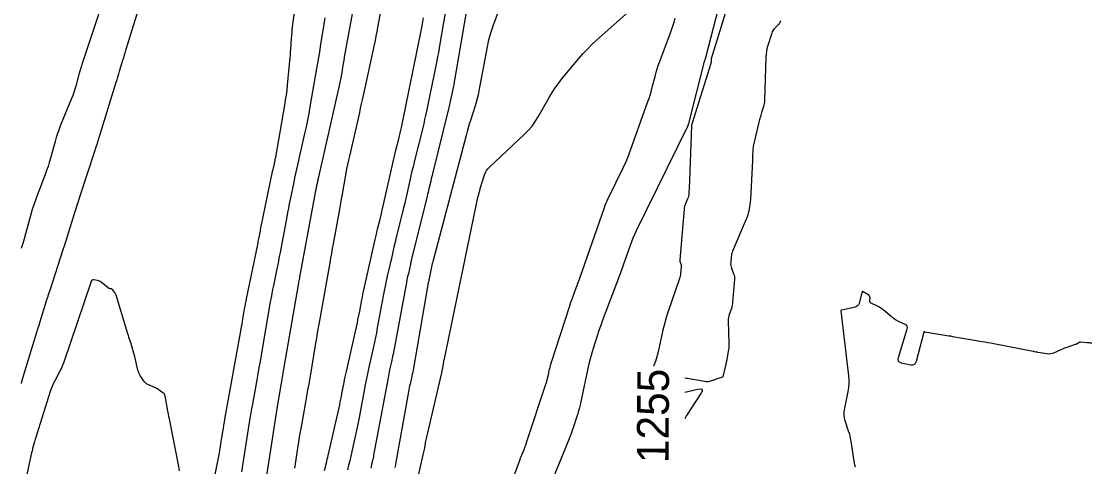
# Model space of a CAD drawing. Extents: x 658976 to 668721, y 639543 to 647196.
# Drawn here: x 662550.1 to 662752.2, y 643157 to 643241.2 of the extents above; entities that cross this region are included whole.
import ezdxf

# ---------------------------------------------------------------- set-up
doc = ezdxf.new("R2010")
doc.units = 0
for name, color, linetype in [('Ex_Contour Labels', 7, 'Continuous'), ('Ex_Major Contours', 7, 'Continuous'), ('Ex_Minor Contours', 7, 'Continuous')]:
    doc.layers.add(name, color=color, linetype=linetype)

msp = doc.modelspace()

# ---------------------------------------------------------------- linework, layer by layer
at = {"layer": 'Ex_Major Contours'}
for points in [[(662595.85, 643151.6), (662598.32, 643167.57), (662598.33, 643167.64), (662598.35, 643167.71), (662598.36, 643167.78), (662598.37, 643167.85), (662598.42, 643168.12), (662598.43, 643168.19), (662598.44, 643168.26), (662598.45, 643168.32), (662598.46, 643168.39), (662599.21, 643172.81), (662599.33, 643173.56), (662599.46, 643174.32), (662599.59, 643175.08), (662599.72, 643175.84), (662602.41, 643191.39), (662602.44, 643191.51), (662602.46, 643191.63), (662602.48, 643191.75), (662602.51, 643191.87), (662602.6, 643192.35), (662602.63, 643192.47), (662602.65, 643192.59), (662602.68, 643192.71), (662602.7, 643192.83), (662605.85, 643209.84), (662605.89, 643210.02), (662605.92, 643210.2), (662605.96, 643210.38), (662606, 643210.57), (662606.15, 643211.29), (662606.18, 643211.47), (662606.22, 643211.65), (662606.26, 643211.83), (662606.3, 643212.01), (662610.24, 643229.3), (662610.31, 643229.6), (662610.37, 643229.9), (662610.43, 643230.2), (662610.48, 643230.5), (662610.72, 643231.88), (662610.76, 643232.09), (662610.79, 643232.31), (662610.83, 643232.52), (662610.86, 643232.73), (662610.99, 643233.58), (662611.03, 643233.79), (662611.06, 643234), (662611.1, 643234.21), (662611.13, 643234.42), (662614, 643250.17)], [(662630.64, 643245.75), (662629.14, 643236.91), (662629, 643236.1), (662628.85, 643235.3), (662628.7, 643234.5), (662628.54, 643233.7), (662626.59, 643224.17), (662626.43, 643223.39), (662626.25, 643222.6), (662626.07, 643221.82), (662625.88, 643221.03), (662624.47, 643215.4), (662624.26, 643214.55), (662624.06, 643213.69), (662623.86, 643212.83), (662623.66, 643211.97), (662622.88, 643208.52), (662622.69, 643207.66), (662622.49, 643206.8), (662622.28, 643205.95), (662622.07, 643205.09), (662620.9, 643200.36), (662620.67, 643199.44), (662620.45, 643198.52), (662620.23, 643197.6), (662620.03, 643196.68), (662619.2, 643192.99), (662618.99, 643192.06), (662618.8, 643191.14), (662618.61, 643190.21), (662618.43, 643189.28), (662617.3, 643183.22), (662617.13, 643182.32), (662616.95, 643181.42), (662616.76, 643180.52), (662616.56, 643179.63), (662615.75, 643176.06), (662615.56, 643175.16), (662615.37, 643174.26), (662615.19, 643173.37), (662615.02, 643172.47), (662613.8, 643165.9), (662613.63, 643165.03), (662613.46, 643164.16), (662613.28, 643163.3), (662613.08, 643162.44), (662612.3, 643159), (662612.11, 643158.14), (662611.9, 643157.28), (662611.69, 643156.42)], [(662649.6, 643152.52), (662653.59, 643162.31), (662653.8, 643162.83), (662654, 643163.36), (662654.19, 643163.88), (662654.37, 643164.41), (662655.07, 643166.54), (662655.24, 643167.08), (662655.39, 643167.62), (662655.53, 643168.16), (662655.66, 643168.71), (662657.41, 643176.78), (662657.57, 643177.44), (662657.74, 643178.1), (662657.92, 643178.75), (662658.12, 643179.4), (662658.96, 643182), (662659.17, 643182.64), (662659.39, 643183.29), (662659.62, 643183.93), (662659.85, 643184.57), (662663.09, 643193.2), (662663.35, 643193.91), (662663.61, 643194.61), (662663.86, 643195.32), (662664.11, 643196.03), (662665.11, 643198.87), (662665.36, 643199.58), (662665.64, 643200.28), (662665.94, 643200.97), (662666.26, 643201.65), (662675.95, 643221.38), (662675.97, 643221.42), (662675.99, 643221.46), (662676, 643221.51), (662676.02, 643221.55), (662676.08, 643221.72), (662676.09, 643221.76), (662676.11, 643221.8), (662676.12, 643221.85), (662676.13, 643221.89), (662679.12, 643233.6), (662679.13, 643233.66), (662679.15, 643233.72), (662679.17, 643233.78), (662679.19, 643233.84), (662679.28, 643234.07), (662679.3, 643234.13), (662679.32, 643234.19), (662679.34, 643234.25), (662679.35, 643234.31), (662682.32, 643245.85)], [(662683.84, 643245.37), (662680.38, 643234.05), (662680.36, 643233.98), (662680.35, 643233.91), (662680.34, 643233.84), (662680.34, 643233.77), (662680.33, 643233.48), (662680.32, 643233.41), (662680.31, 643233.34), (662680.3, 643233.27), (662680.28, 643233.2), (662676.69, 643221.74), (662676.68, 643221.72), (662676.68, 643221.7), (662676.67, 643221.68), (662676.67, 643221.66), (662676.65, 643221.58), (662676.64, 643221.56), (662676.64, 643221.53), (662676.64, 643221.51), (662676.64, 643221.49), (662676.26, 643211.11), (662676.25, 643210.82), (662676.24, 643210.52), (662676.23, 643210.22), (662676.21, 643209.92), (662676.15, 643208.66), (662676.13, 643208.4), (662676.08, 643208.14), (662676.01, 643207.89), (662675.92, 643207.65), (662675.5, 643206.67), (662675.4, 643206.43), (662675.33, 643206.18), (662675.28, 643205.92), (662675.25, 643205.66), (662674.44, 643196.07), (662674.44, 643195.97), (662674.45, 643195.87), (662674.47, 643195.76), (662674.5, 643195.67), (662674.65, 643195.27), (662674.68, 643195.17), (662674.7, 643195.07), (662674.71, 643194.97), (662674.71, 643194.86), (662674.6, 643193.54), (662674.57, 643193.29), (662674.53, 643193.04), (662674.47, 643192.79), (662674.39, 643192.54), (662672.25, 643186.32), (662671.94, 643185.39), (662671.66, 643184.46), (662671.41, 643183.52), (662671.19, 643182.57), (662670.34, 643178.69), (662670.11, 643177.78), (662669.82, 643176.89), (662669.49, 643176.01), (662669.49, 643176.01)]]:
    msp.add_lwpolyline(points, dxfattribs=at)
at = {"layer": 'Ex_Minor Contours'}
for points in [[(662568.03, 643252.64), (662561.75, 643233.77), (662561.55, 643233.18), (662561.37, 643232.58), (662561.19, 643231.97), (662561.02, 643231.37), (662560.36, 643228.94), (662560.18, 643228.33), (662559.99, 643227.74), (662559.78, 643227.14), (662559.55, 643226.56), (662557.51, 643221.53), (662557.21, 643220.77), (662556.94, 643220), (662556.69, 643219.22), (662556.46, 643218.44), (662555.6, 643215.29), (662555.37, 643214.51), (662555.13, 643213.73), (662554.86, 643212.96), (662554.58, 643212.2), (662553.07, 643208.28), (662552.74, 643207.38), (662552.44, 643206.48), (662552.15, 643205.58), (662551.89, 643204.66), (662550.87, 643200.99), (662550.61, 643200.07), (662550.34, 643199.16), (662550.04, 643198.26)], [(662584.93, 643146.56), (662587.37, 643159.01), (662587.48, 643159.58), (662587.59, 643160.17), (662587.69, 643160.75), (662587.78, 643161.33), (662588.15, 643163.66), (662588.24, 643164.24), (662588.34, 643164.83), (662588.44, 643165.41), (662588.54, 643165.99), (662591.59, 643183.01), (662591.68, 643183.49), (662591.76, 643183.97), (662591.85, 643184.44), (662591.93, 643184.92), (662592.26, 643186.83), (662592.34, 643187.31), (662592.43, 643187.79), (662592.53, 643188.27), (662592.62, 643188.74), (662594.67, 643198.67), (662594.73, 643198.96), (662594.79, 643199.25), (662594.84, 643199.53), (662594.89, 643199.82), (662595.11, 643200.97), (662595.16, 643201.25), (662595.22, 643201.54), (662595.27, 643201.82), (662595.33, 643202.11), (662597.54, 643212.78), (662597.59, 643213.01), (662597.64, 643213.24), (662597.69, 643213.47), (662597.74, 643213.69), (662597.95, 643214.61), (662598, 643214.83), (662598.05, 643215.06), (662598.09, 643215.29), (662598.13, 643215.52), (662599.85, 643225.31), (662600, 643226.25), (662600.14, 643227.19), (662600.26, 643228.14), (662600.36, 643229.09), (662600.8, 643233.73), (662600.85, 643234.26), (662600.89, 643234.79), (662600.93, 643235.32), (662600.97, 643235.85), (662601.11, 643237.98), (662601.15, 643238.51), (662601.2, 643239.04), (662601.26, 643239.57), (662601.32, 643240.1), (662602.35, 643248.07)], [(662618.77, 643247.77), (662617.37, 643240), (662617.22, 643239.18), (662617.06, 643238.36), (662616.89, 643237.55), (662616.72, 643236.74), (662614.62, 643227.13), (662614.45, 643226.34), (662614.27, 643225.55), (662614.09, 643224.76), (662613.92, 643223.97), (662612.03, 643215.7), (662611.85, 643214.9), (662611.68, 643214.1), (662611.52, 643213.29), (662611.37, 643212.48), (662610.8, 643209.24), (662610.65, 643208.43), (662610.51, 643207.62), (662610.36, 643206.81), (662610.22, 643206), (662608.96, 643199.11), (662608.8, 643198.21), (662608.64, 643197.32), (662608.48, 643196.42), (662608.32, 643195.53), (662606.33, 643184.26), (662606.15, 643183.28), (662605.98, 643182.29), (662605.81, 643181.31), (662605.65, 643180.32), (662604.54, 643173.71), (662604.35, 643172.58), (662604.15, 643171.46), (662603.96, 643170.34), (662603.76, 643169.22), (662602.86, 643164.13), (662602.71, 643163.31), (662602.57, 643162.5), (662602.44, 643161.68), (662602.31, 643160.86), (662601.8, 643157.57), (662601.67, 643156.75)], [(662634.84, 643247.37), (662631.9, 643230.06), (662631.85, 643229.79), (662631.8, 643229.51), (662631.75, 643229.24), (662631.69, 643228.96), (662631.02, 643225.69), (662630.97, 643225.42), (662630.91, 643225.15), (662630.84, 643224.89), (662630.78, 643224.62), (662627.72, 643212.37), (662627.64, 643212.02), (662627.55, 643211.67), (662627.47, 643211.31), (662627.39, 643210.96), (662627.07, 643209.54), (662626.99, 643209.19), (662626.91, 643208.83), (662626.82, 643208.48), (662626.73, 643208.13), (662623.96, 643196.99), (662623.86, 643196.56), (662623.76, 643196.13), (662623.66, 643195.7), (662623.56, 643195.26), (662623.17, 643193.54), (662623.08, 643193.11), (662622.98, 643192.67), (662622.9, 643192.24), (662622.81, 643191.81), (662620.28, 643178.28), (662620.21, 643177.91), (662620.14, 643177.54), (662620.06, 643177.16), (662619.98, 643176.79), (662619.64, 643175.3), (662619.56, 643174.93), (662619.48, 643174.56), (662619.41, 643174.19), (662619.33, 643173.81), (662616.62, 643159.19), (662616.56, 643158.88), (662616.5, 643158.57), (662616.43, 643158.27), (662616.37, 643157.96), (662616.09, 643156.75)], [(662572.98, 643246.04), (662569.83, 643235.87), (662569.67, 643235.34), (662569.51, 643234.82), (662569.35, 643234.3), (662569.19, 643233.77), (662568.57, 643231.68), (662568.41, 643231.16), (662568.25, 643230.63), (662568.09, 643230.11), (662567.93, 643229.59), (662564.74, 643219.18), (662564.54, 643218.53), (662564.33, 643217.87), (662564.12, 643217.22), (662563.91, 643216.57), (662561.07, 643207.93), (662560.82, 643207.14), (662560.56, 643206.35), (662560.31, 643205.56), (662560.07, 643204.76), (662559.01, 643201.34), (662558.75, 643200.5), (662558.49, 643199.67), (662558.22, 643198.84), (662557.95, 643198.01), (662555.44, 643190.33), (662555.23, 643189.66), (662555.01, 643189), (662554.8, 643188.34), (662554.6, 643187.67), (662553.77, 643185.01), (662553.56, 643184.35), (662553.36, 643183.68), (662553.16, 643183.02), (662552.95, 643182.35), (662550.2, 643173.3), (662550.03, 643172.74)], [(662640.83, 643244.88), (662639.15, 643240.28), (662638.81, 643239.31), (662638.52, 643238.33), (662638.27, 643237.34), (662638.07, 643236.34), (662636.51, 643228.01), (662636.37, 643227.3), (662636.2, 643226.59), (662636.01, 643225.89), (662635.79, 643225.19), (662634.89, 643222.42), (662634.67, 643221.72), (662634.46, 643221.03), (662634.26, 643220.32), (662634.07, 643219.62), (662627.83, 643195.98), (662627.77, 643195.77), (662627.72, 643195.55), (662627.67, 643195.34), (662627.62, 643195.12), (662627.1, 643192.58), (662627.05, 643192.38), (662627.01, 643192.17), (662626.98, 643191.96), (662626.94, 643191.75), (662624.14, 643175.62), (662624.08, 643175.24), (662624, 643174.87), (662623.92, 643174.49), (662623.84, 643174.12), (662623.49, 643172.63), (662623.41, 643172.26), (662623.33, 643171.88), (662623.26, 643171.51), (662623.19, 643171.13), (662620.83, 643157.88), (662620.73, 643157.36), (662620.63, 643156.84)], [(662623.17, 643146.97), (662625.99, 643159.22), (662626.05, 643159.48), (662626.1, 643159.74), (662626.15, 643160.01), (662626.2, 643160.27), (662626.39, 643161.32), (662626.44, 643161.58), (662626.49, 643161.84), (662626.54, 643162.1), (662626.6, 643162.36), (662629.48, 643174.76), (662629.53, 643174.98), (662629.58, 643175.2), (662629.62, 643175.42), (662629.66, 643175.64), (662629.81, 643176.53), (662629.85, 643176.75), (662629.9, 643176.97), (662629.94, 643177.19), (662629.98, 643177.41), (662636.31, 643207.89), (662636.34, 643208), (662636.36, 643208.11), (662636.39, 643208.21), (662636.41, 643208.32), (662636.71, 643209.45), (662636.74, 643209.53), (662636.76, 643209.62), (662636.78, 643209.7), (662636.81, 643209.78), (662637.58, 643212.16), (662637.74, 643212.57), (662637.95, 643212.95), (662638.2, 643213.29), (662638.5, 643213.61), (662645.11, 643219.82), (662645.85, 643220.57), (662646.53, 643221.36), (662647.14, 643222.21), (662647.7, 643223.11), (662649.78, 643226.8), (662650.32, 643227.7), (662650.9, 643228.58), (662651.52, 643229.44), (662652.18, 643230.27), (662655.4, 643234.16), (662656.18, 643235.06), (662657, 643235.93), (662657.84, 643236.77), (662658.72, 643237.58), (662665.82, 643243.89)], [(662591.73, 643156.05), (662593, 643164.17), (662593.19, 643165.33), (662593.38, 643166.49), (662593.57, 643167.65), (662593.78, 643168.8), (662594.61, 643173.43), (662594.81, 643174.58), (662595.02, 643175.74), (662595.22, 643176.9), (662595.42, 643178.05), (662597.17, 643188.15), (662597.31, 643188.93), (662597.45, 643189.71), (662597.6, 643190.49), (662597.76, 643191.26), (662598.4, 643194.37), (662598.56, 643195.14), (662598.71, 643195.92), (662598.86, 643196.7), (662599.01, 643197.48), (662600.26, 643204.22), (662600.42, 643205.05), (662600.58, 643205.87), (662600.74, 643206.69), (662600.91, 643207.51), (662601.59, 643210.8), (662601.76, 643211.62), (662601.94, 643212.44), (662602.12, 643213.26), (662602.3, 643214.08), (662603.64, 643219.97), (662603.92, 643221.23), (662604.18, 643222.49), (662604.43, 643223.75), (662604.66, 643225.01), (662605.92, 643232.25), (662606.1, 643233.29), (662606.28, 643234.33), (662606.45, 643235.37), (662606.61, 643236.42), (662607.31, 643241.01), (662607.45, 643241.84)], [(662607.34, 643156.3), (662607.7, 643157.71), (662607.78, 643158.06), (662607.87, 643158.42), (662607.95, 643158.77), (662608.04, 643159.12), (662610.21, 643168.7), (662610.32, 643169.22), (662610.43, 643169.75), (662610.54, 643170.28), (662610.64, 643170.81), (662611.03, 643172.92), (662611.13, 643173.45), (662611.24, 643173.97), (662611.35, 643174.5), (662611.47, 643175.02), (662613.54, 643184.23), (662613.66, 643184.77), (662613.77, 643185.3), (662613.88, 643185.84), (662613.98, 643186.38), (662614.39, 643188.53), (662614.49, 643189.07), (662614.6, 643189.6), (662614.71, 643190.14), (662614.83, 643190.67), (662616.91, 643199.95), (662617.02, 643200.43), (662617.13, 643200.92), (662617.25, 643201.4), (662617.37, 643201.88), (662617.85, 643203.81), (662617.96, 643204.29), (662618.08, 643204.77), (662618.19, 643205.26), (662618.3, 643205.74), (662620.3, 643214.62), (662620.43, 643215.17), (662620.55, 643215.71), (662620.68, 643216.25), (662620.82, 643216.79), (662621.36, 643218.96), (662621.49, 643219.5), (662621.61, 643220.04), (662621.74, 643220.59), (662621.85, 643221.13), (662625.64, 643239.68), (662625.78, 643240.39), (662625.91, 643241.09), (662626.04, 643241.8)], [(662636.97, 643138.53), (662644.16, 643158.08), (662644.27, 643158.37), (662644.38, 643158.66), (662644.49, 643158.95), (662644.61, 643159.24), (662645.08, 643160.39), (662645.19, 643160.67), (662645.3, 643160.96), (662645.41, 643161.25), (662645.51, 643161.55), (662649.2, 643172.78), (662649.31, 643173.11), (662649.4, 643173.43), (662649.48, 643173.76), (662649.56, 643174.09), (662649.85, 643175.42), (662649.93, 643175.75), (662650.01, 643176.08), (662650.1, 643176.41), (662650.2, 643176.73), (662653.58, 643187.2), (662653.73, 643187.66), (662653.88, 643188.11), (662654.04, 643188.56), (662654.21, 643189.01), (662654.88, 643190.8), (662655.05, 643191.25), (662655.21, 643191.7), (662655.37, 643192.15), (662655.53, 643192.61), (662660.19, 643205.96), (662660.35, 643206.4), (662660.52, 643206.84), (662660.71, 643207.26), (662660.91, 643207.68), (662663.81, 643213.6), (662664.08, 643214.17), (662664.34, 643214.75), (662664.57, 643215.34), (662664.8, 643215.93), (662668.42, 643225.99), (662668.63, 643226.6), (662668.83, 643227.22), (662669.01, 643227.84), (662669.18, 643228.46), (662669.82, 643230.97), (662669.99, 643231.59), (662670.17, 643232.21), (662670.37, 643232.82), (662670.59, 643233.43), (662672.62, 643238.8), (662672.89, 643239.54), (662673.13, 643240.28), (662673.36, 643241.02), (662673.56, 643241.78)], [(662693.47, 643241.28), (662693.38, 643241.05), (662693.27, 643240.84), (662693.13, 643240.64), (662692.97, 643240.46), (662692.28, 643239.76), (662692.12, 643239.58), (662691.99, 643239.38), (662691.88, 643239.17), (662691.79, 643238.94), (662691.03, 643236.44), (662690.9, 643235.95), (662690.79, 643235.44), (662690.73, 643234.94), (662690.69, 643234.42), (662690.43, 643226.21), (662690.41, 643225.92), (662690.37, 643225.64), (662690.31, 643225.36), (662690.23, 643225.08), (662689.89, 643223.97), (662689.8, 643223.69), (662689.72, 643223.41), (662689.65, 643223.13), (662689.58, 643222.85), (662688.37, 643217.84), (662688.31, 643217.59), (662688.27, 643217.34), (662688.24, 643217.09), (662688.23, 643216.84), (662688.19, 643215.83), (662688.18, 643215.58), (662688.17, 643215.33), (662688.16, 643215.08), (662688.15, 643214.83), (662687.8, 643207.58), (662687.69, 643206.48), (662687.5, 643205.41), (662687.2, 643204.36), (662686.81, 643203.33), (662684.4, 643197.73), (662684.31, 643197.48), (662684.23, 643197.22), (662684.18, 643196.95), (662684.14, 643196.68), (662684.05, 643195.59), (662684.04, 643195.32), (662684.06, 643195.05), (662684.12, 643194.79), (662684.2, 643194.53), (662684.61, 643193.47), (662684.69, 643193.2), (662684.75, 643192.93), (662684.77, 643192.66), (662684.76, 643192.38), (662684.42, 643188.09), (662684.38, 643187.8), (662684.33, 643187.5), (662684.26, 643187.21), (662684.17, 643186.92), (662683.78, 643185.78), (662683.69, 643185.5), (662683.63, 643185.21), (662683.6, 643184.91), (662683.59, 643184.61), (662683.69, 643180.29), (662683.69, 643179.9), (662683.67, 643179.52), (662683.63, 643179.14), (662683.57, 643178.76), (662683.18, 643176.66), (662683.16, 643176.57), (662683.15, 643176.49), (662683.13, 643176.4), (662683.11, 643176.32), (662683.04, 643175.98), (662683.03, 643175.89), (662683.01, 643175.81), (662682.99, 643175.73), (662682.97, 643175.64), (662682.62, 643174.26), (662682.61, 643174.23), (662682.6, 643174.2), (662682.6, 643174.17), (662682.59, 643174.14), (662682.56, 643174.02), (662682.55, 643174), (662682.53, 643173.97), (662682.51, 643173.96), (662682.49, 643173.94), (662681.14, 643173.46), (662681, 643173.41), (662680.86, 643173.37), (662680.72, 643173.32), (662680.58, 643173.27), (662680.02, 643173.09), (662679.88, 643173.05), (662679.74, 643173.04), (662679.59, 643173.03), (662679.45, 643173.05), (662675.45, 643173.74), (662675.39, 643173.74)], [(662579.97, 643156.21), (662579.84, 643157.04), (662578.04, 643166.04), (662577.95, 643166.51), (662577.86, 643166.98), (662577.77, 643167.45), (662577.68, 643167.92), (662577.24, 643170.33), (662577.19, 643170.52), (662577.1, 643170.7), (662576.98, 643170.85), (662576.82, 643170.98), (662576.14, 643171.46), (662575.97, 643171.58), (662575.79, 643171.69), (662575.61, 643171.79), (662575.43, 643171.88), (662573.99, 643172.55), (662573.75, 643172.69), (662573.53, 643172.86), (662573.34, 643173.05), (662573.17, 643173.28), (662572.55, 643174.24), (662572.4, 643174.48), (662572.28, 643174.74), (662572.18, 643175), (662572.11, 643175.27), (662571.44, 643178.06), (662571.35, 643178.4), (662571.26, 643178.74), (662571.16, 643179.08), (662571.06, 643179.42), (662570.62, 643180.76), (662570.51, 643181.1), (662570.4, 643181.43), (662570.3, 643181.77), (662570.19, 643182.11), (662567.99, 643189.43), (662567.94, 643189.56), (662567.89, 643189.68), (662567.82, 643189.8), (662567.74, 643189.92), (662567.32, 643190.46), (662567.27, 643190.52), (662567.22, 643190.56), (662567.16, 643190.59), (662567.09, 643190.6), (662566.8, 643190.64), (662566.73, 643190.66), (662566.66, 643190.68), (662566.6, 643190.71), (662566.54, 643190.75), (662565.14, 643191.88), (662564.99, 643191.99), (662564.83, 643192.07), (662564.67, 643192.14), (662564.49, 643192.18), (662563.77, 643192.31), (662563.6, 643192.31), (662563.46, 643192.27), (662563.36, 643192.17), (662563.29, 643192.02), (662558.12, 643176.77), (662557.95, 643176.29), (662557.76, 643175.82), (662557.54, 643175.36), (662557.31, 643174.9), (662556.34, 643173.11), (662556.11, 643172.66), (662555.9, 643172.19), (662555.72, 643171.72), (662555.55, 643171.24), (662552.7, 643162.15), (662552.63, 643161.94), (662552.57, 643161.73), (662552.51, 643161.52), (662552.45, 643161.31), (662552.22, 643160.45), (662552.16, 643160.24), (662552.11, 643160.03), (662552.06, 643159.81), (662552.01, 643159.6), (662548.7, 643144.48)], [(662752.26, 643180.32), (662752.03, 643180.35), (662751.8, 643180.38), (662751.56, 643180.41), (662751.33, 643180.43), (662750.12, 643180.53), (662750.03, 643180.53), (662749.94, 643180.52), (662749.86, 643180.49), (662749.78, 643180.44), (662749.47, 643180.23), (662749.39, 643180.18), (662749.31, 643180.14), (662749.22, 643180.1), (662749.13, 643180.07), (662747.56, 643179.55), (662747.27, 643179.45), (662746.98, 643179.34), (662746.7, 643179.22), (662746.42, 643179.1), (662745.03, 643178.48), (662744.73, 643178.37), (662744.43, 643178.31), (662744.12, 643178.29), (662743.8, 643178.32), (662742.04, 643178.61), (662741.97, 643178.62), (662741.89, 643178.63), (662741.82, 643178.65), (662741.74, 643178.66), (662741.44, 643178.72), (662741.37, 643178.73), (662741.29, 643178.75), (662741.22, 643178.76), (662741.15, 643178.78), (662733.74, 643180.23), (662733.19, 643180.34), (662732.64, 643180.44), (662732.08, 643180.54), (662731.53, 643180.63), (662728.93, 643181.05), (662728.56, 643181.11), (662728.2, 643181.18), (662727.83, 643181.24), (662727.46, 643181.31), (662725.99, 643181.57), (662725.62, 643181.64), (662725.26, 643181.7), (662724.89, 643181.76), (662724.52, 643181.82), (662720.74, 643182.4), (662720.73, 643182.4), (662720.73, 643182.41), (662720.72, 643182.41), (662720.72, 643182.42), (662720.71, 643182.46), (662720.71, 643182.47), (662720.71, 643182.47), (662720.7, 643182.47), (662720.69, 643182.48), (662720.57, 643182.48), (662720.55, 643182.48), (662720.53, 643182.48), (662720.52, 643182.46), (662720.51, 643182.44), (662719.06, 643176.87), (662718.91, 643176.51), (662718.68, 643176.29), (662718.38, 643176.19), (662717.99, 643176.22), (662716.3, 643176.6), (662715.95, 643176.73), (662715.73, 643176.95), (662715.65, 643177.24), (662715.71, 643177.62), (662717.39, 643183.05), (662717.43, 643183.32), (662717.38, 643183.54), (662717.25, 643183.72), (662717.02, 643183.87), (662715.64, 643184.5), (662715.52, 643184.56), (662715.4, 643184.62), (662715.29, 643184.69), (662715.18, 643184.77), (662714.75, 643185.08), (662714.64, 643185.16), (662714.53, 643185.24), (662714.43, 643185.32), (662714.33, 643185.41), (662712.87, 643186.63), (662712.64, 643186.81), (662712.4, 643186.98), (662712.16, 643187.13), (662711.9, 643187.26), (662710.6, 643187.89), (662710.48, 643187.97), (662710.4, 643188.07), (662710.35, 643188.19), (662710.34, 643188.33), (662710.36, 643188.94), (662710.35, 643189.09), (662710.3, 643189.21), (662710.22, 643189.32), (662710.11, 643189.41), (662709.04, 643190.08), (662708.98, 643190.11), (662708.94, 643190.11), (662708.9, 643190.08), (662708.87, 643190.02), (662708.79, 643189.72), (662708.77, 643189.65), (662708.74, 643189.58), (662708.72, 643189.5), (662708.7, 643189.43), (662708.28, 643187.86), (662708.17, 643187.6), (662708.02, 643187.4), (662707.81, 643187.25), (662707.54, 643187.16), (662705.03, 643186.59), (662705.01, 643186.59), (662705, 643186.58), (662704.98, 643186.58), (662704.97, 643186.57), (662704.9, 643186.54), (662704.9, 643186.53), (662704.89, 643186.53), (662704.89, 643186.53), (662704.88, 643186.52), (662704.86, 643186.5), (662704.85, 643186.49), (662704.83, 643186.47), (662704.83, 643186.47), (662704.83, 643186.47), (662704.82, 643186.46), (662704.82, 643186.46), (662706.28, 643174.19), (662706.34, 643173.44), (662706.34, 643172.69), (662706.28, 643171.95), (662706.16, 643171.2), (662705.47, 643167.74), (662705.41, 643167.24), (662705.4, 643166.74), (662705.47, 643166.25), (662705.6, 643165.76), (662706.25, 643163.81), (662706.4, 643163.32), (662706.53, 643162.83), (662706.64, 643162.33), (662706.73, 643161.83), (662707.36, 643157.59), (662707.54, 643156.97)], [(662675.38, 643171.07), (662677.87, 643171.64), (662678.39, 643171.7), (662678.65, 643171.59), (662678.67, 643171.3), (662678.43, 643170.84), (662675.72, 643166.68), (662675.36, 643166.03)]]:
    msp.add_lwpolyline(points, dxfattribs=at)

# ---------------------------------------------------------------- texts
at = {"layer": 'Ex_Contour Labels'}
msp.add_text('1255', height=6, rotation=89.7234, dxfattribs=at).set_placement((662672.32, 643157.66))

doc.saveas('drawing.dxf')
